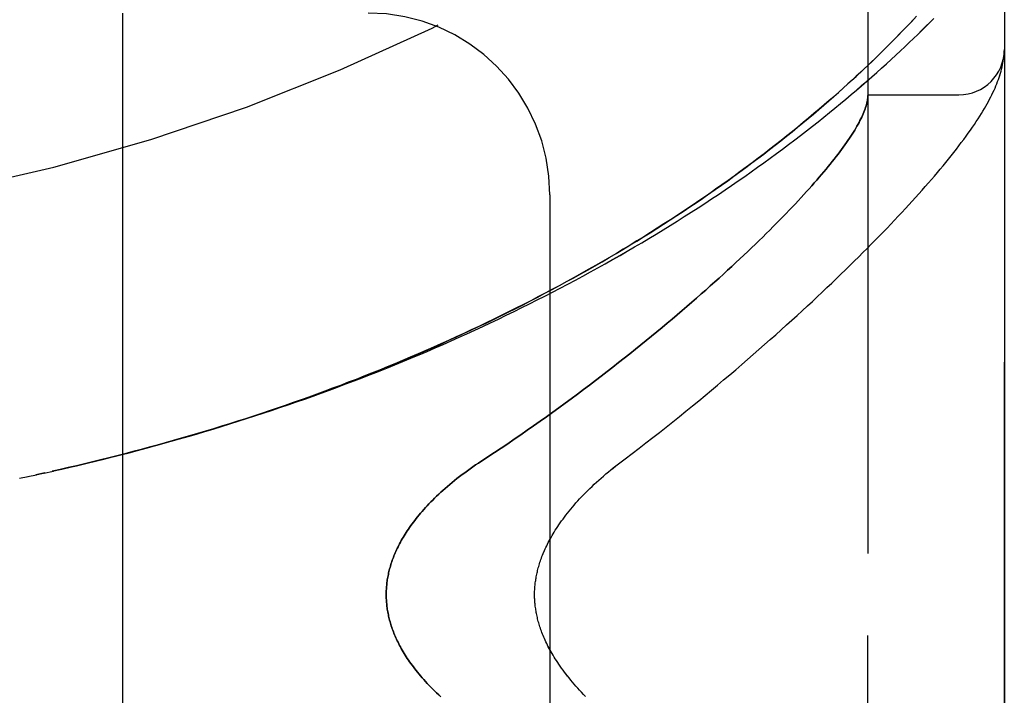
# Model space of a CAD drawing. Header units: inches. Extents: x 0 to 230, y 0 to 149.
# Tile 267 of 285: x 122.09 to 123.444, y 83.084 to 84.014. Entities that reach past the tile are written whole.
import ezdxf

# ---------------------------------------------------------------- set-up
doc = ezdxf.new("R2010")
doc.units = ezdxf.units.IN
doc.header["$LTSCALE"] = 12.648283
doc.header["$MEASUREMENT"] = 0
doc.linetypes.add('HIDDEN', pattern=[0.2, 0.1, -0.1])
doc.layers.add('LEFTHAND_DOOR_ASSEMBLY', color=7, linetype='CONTINUOUS')
doc.layers.add('RIGHTHAND_DOOR_ASSEMBLY', color=7, linetype='CONTINUOUS')

msp = doc.modelspace()

# ---------------------------------------------------------------- linework, layer by layer
at = {"layer": 'LEFTHAND_DOOR_ASSEMBLY', "color": 8, "linetype": 'HIDDEN'}
for p, q in [((123.2568, 81.9017), (123.2568, 84.5442)), ((123.4443, 82.2779), (123.4443, 84.1679)), ((122.2318, 84.0229), (122.2318, 82.4229)), ((123.3054, 83.9993), (123.3129, 84.007)), ((123.3129, 84.007), (123.32, 84.0146)), ((123.2976, 83.9912), (123.3054, 83.9993)), ((123.4436, 83.9624), (123.4437, 83.963)), ((123.4436, 83.9617), (123.4436, 83.9624)), ((123.4437, 83.963), (123.4438, 83.9637)), ((123.4438, 83.9637), (123.4439, 83.9644)), ((123.4439, 83.9651), (123.444, 83.9657)), ((123.4439, 83.9644), (123.4439, 83.9651)), ((123.444, 83.9664), (123.4441, 83.9671)), ((123.444, 83.9657), (123.444, 83.9664)), ((123.4441, 83.9671), (123.4441, 83.9678)), ((123.4433, 83.9595), (123.4434, 83.9606)), ((123.2568, 83.9104), (123.3818, 83.9104)), ((122.8193, 83.7729), (122.8193, 82.6729)), ((122.1348, 83.3926), (122.1481, 83.3955)), ((122.0902, 83.383), (122.1018, 83.3854)), ((122.1014, 83.3853), (122.1134, 83.3878)), ((122.1125, 83.3877), (122.125, 83.3904)), ((122.1236, 83.3901), (122.1366, 83.3929))]:
    msp.add_line(p, q, dxfattribs=at)
for points in [[(122.1481, 83.3955), (122.1597, 83.3982), (122.1713, 83.4009), (122.1829, 83.4037), (122.1945, 83.4065), (122.2061, 83.4093), (122.2177, 83.4122), (122.2293, 83.4151), (122.2409, 83.4181), (122.2524, 83.4212), (122.264, 83.4243), (122.2756, 83.4274), (122.2871, 83.4306), (122.2987, 83.4338), (122.3102, 83.4371), (122.3218, 83.4404), (122.3333, 83.4438), (122.3448, 83.4472), (122.3563, 83.4506), (122.3678, 83.4541), (122.3793, 83.4577), (122.3908, 83.4613), (122.4023, 83.465), (122.4137, 83.4687), (122.4252, 83.4724), (122.4366, 83.4762), (122.448, 83.4801), (122.4594, 83.484), (122.4708, 83.4879), (122.4822, 83.4919), (122.4935, 83.4959), (122.5049, 83.5), (122.5162, 83.5042), (122.5275, 83.5084), (122.5388, 83.5126), (122.5501, 83.5169), (122.5613, 83.5212), (122.5725, 83.5256), (122.5837, 83.53), (122.5949, 83.5345), (122.6061, 83.539), (122.6172, 83.5436), (122.6283, 83.5482), (122.6394, 83.5528), (122.6504, 83.5575), (122.6615, 83.5623), (122.6725, 83.5671), (122.6834, 83.5719), (122.6944, 83.5768), (122.7053, 83.5818), (122.7162, 83.5867), (122.727, 83.5918), (122.7378, 83.5968), (122.7486, 83.6019), (122.7594, 83.6071), (122.7701, 83.6123), (122.7808, 83.6176), (122.7914, 83.6229), (122.802, 83.6282), (122.8126, 83.6336), (122.8231, 83.639), (122.8336, 83.6444), (122.844, 83.6499), (122.8544, 83.6555), (122.8647, 83.661), (122.875, 83.6667), (122.8853, 83.6723), (122.8955, 83.678), (122.9056, 83.6837), (122.9157, 83.6895), (122.9258, 83.6953), (122.9358, 83.7011), (122.9457, 83.707), (122.9556, 83.7129), (122.9654, 83.7188), (122.9752, 83.7248), (122.9849, 83.7308), (122.9945, 83.7368), (123.0041, 83.7428), (123.0136, 83.7489), (123.0231, 83.755), (123.0325, 83.7611), (123.0418, 83.7672), (123.051, 83.7734), (123.0602, 83.7796), (123.0693, 83.7857), (123.0783, 83.792), (123.0873, 83.7982), (123.0962, 83.8044), (123.105, 83.8107), (123.1137, 83.8169), (123.1223, 83.8232), (123.1309, 83.8295), (123.1393, 83.8357), (123.1477, 83.842), (123.156, 83.8483), (123.1642, 83.8546), (123.1723, 83.8608), (123.1803, 83.8671), (123.1882, 83.8734), (123.196, 83.8796), (123.2038, 83.8859), (123.2114, 83.8921), (123.2189, 83.8983), (123.2264, 83.9045), (123.2337, 83.9107), (123.241, 83.9168), (123.2481, 83.9229), (123.2551, 83.929), (123.262, 83.9351), (123.2689, 83.9411), (123.2756, 83.9471), (123.2822, 83.9531), (123.2886, 83.959), (123.295, 83.9649), (123.3013, 83.9707), (123.3074, 83.9765), (123.3135, 83.9822), (123.3194, 83.9879), (123.3252, 83.9936), (123.3309, 83.9991), (123.3365, 84.0046), (123.342, 84.0101), (123.3473, 84.0155)], [(122.1459, 83.3951), (122.157, 83.3976), (122.1682, 83.4002), (122.1793, 83.4028), (122.1904, 83.4055), (122.2015, 83.4082), (122.2126, 83.411), (122.2237, 83.4138), (122.2348, 83.4167), (122.2459, 83.4196), (122.257, 83.4225), (122.2681, 83.4255), (122.2792, 83.4285), (122.2902, 83.4316), (122.3013, 83.4347), (122.3124, 83.4379), (122.3234, 83.4411), (122.3344, 83.4443), (122.3455, 83.4476), (122.3565, 83.451), (122.3675, 83.4544), (122.3785, 83.4578), (122.3895, 83.4613), (122.4005, 83.4648), (122.4114, 83.4684), (122.4224, 83.472), (122.4333, 83.4757), (122.4442, 83.4794), (122.4551, 83.4831), (122.466, 83.4869), (122.4769, 83.4907), (122.4877, 83.4946), (122.4986, 83.4986), (122.5094, 83.5025), (122.5202, 83.5066), (122.531, 83.5106), (122.5418, 83.5147), (122.5525, 83.5189), (122.5632, 83.5231), (122.5739, 83.5274), (122.5846, 83.5317), (122.5953, 83.536), (122.6059, 83.5404), (122.6165, 83.5448), (122.6271, 83.5493), (122.6377, 83.5538), (122.6482, 83.5584), (122.6587, 83.563), (122.6692, 83.5676), (122.6797, 83.5723), (122.6901, 83.5771), (122.7005, 83.5819), (122.7108, 83.5867), (122.7212, 83.5916), (122.7315, 83.5965), (122.7417, 83.6015), (122.752, 83.6065), (122.7622, 83.6115), (122.7723, 83.6166), (122.7825, 83.6217), (122.7925, 83.6269), (122.8026, 83.6321), (122.8126, 83.6374), (122.8226, 83.6427), (122.8325, 83.648), (122.8424, 83.6534), (122.8522, 83.6588), (122.862, 83.6642), (122.8718, 83.6697), (122.8815, 83.6753), (122.8911, 83.6808), (122.9007, 83.6864), (122.9103, 83.692), (122.9198, 83.6977), (122.9293, 83.7034), (122.9387, 83.7091), (122.948, 83.7149), (122.9573, 83.7207), (122.9665, 83.7265), (122.9757, 83.7324), (122.9848, 83.7383), (122.9939, 83.7442), (123.0028, 83.7501), (123.0118, 83.7561), (123.0206, 83.762), (123.0294, 83.768), (123.0381, 83.7741), (123.0468, 83.7801), (123.0554, 83.7862), (123.0639, 83.7922), (123.0723, 83.7983), (123.0807, 83.8044), (123.089, 83.8105), (123.0972, 83.8167), (123.1053, 83.8228), (123.1134, 83.8289), (123.1213, 83.8351), (123.1292, 83.8412), (123.137, 83.8473), (123.1447, 83.8535), (123.1523, 83.8596), (123.1599, 83.8657), (123.1673, 83.8718), (123.1746, 83.8779), (123.1819, 83.884), (123.189, 83.8901), (123.196, 83.8961), (123.2029, 83.9021), (123.2096, 83.9079), (123.2161, 83.9137), (123.2225, 83.9194), (123.2286, 83.925), (123.2346, 83.9304), (123.2404, 83.9357), (123.2459, 83.9409), (123.2513, 83.9459), (123.2566, 83.9509), (123.2617, 83.9557), (123.2666, 83.9605), (123.2714, 83.9651), (123.276, 83.9697), (123.2806, 83.9742), (123.285, 83.9786), (123.2893, 83.9829), (123.2976, 83.9912)], [(123.4441, 83.9678), (123.4441, 83.9682), (123.4442, 83.9686), (123.4442, 83.9689), (123.4442, 83.9693), (123.4442, 83.9697), (123.4442, 83.97), (123.4442, 83.9704), (123.4442, 83.9708), (123.4443, 83.9711), (123.4443, 83.9715), (123.4443, 83.9719), (123.4443, 83.9721)], [(122.9101, 83.3998), (122.9231, 83.4096), (122.9326, 83.4169), (122.9421, 83.4242), (122.9515, 83.4315), (122.9609, 83.4388), (122.9701, 83.4461), (122.9793, 83.4534), (122.9885, 83.4607), (122.9975, 83.4679), (123.0064, 83.4752), (123.0153, 83.4824), (123.0241, 83.4896), (123.0328, 83.4968), (123.0414, 83.5039), (123.0499, 83.5111), (123.0583, 83.5182), (123.0667, 83.5252), (123.0749, 83.5323), (123.0831, 83.5393), (123.0911, 83.5462), (123.0991, 83.5531), (123.1069, 83.56), (123.1147, 83.5668), (123.1224, 83.5736), (123.1299, 83.5804), (123.1374, 83.5871), (123.1448, 83.5938), (123.1521, 83.6004), (123.1593, 83.6069), (123.1664, 83.6134), (123.1734, 83.6199), (123.1803, 83.6263), (123.1871, 83.6327), (123.1938, 83.639), (123.2004, 83.6452), (123.2069, 83.6514), (123.2133, 83.6576), (123.2196, 83.6637), (123.2259, 83.6697), (123.232, 83.6757), (123.238, 83.6816), (123.244, 83.6875), (123.2498, 83.6933), (123.2556, 83.6991), (123.2612, 83.7048), (123.2668, 83.7105), (123.2723, 83.7161), (123.2777, 83.7216), (123.283, 83.7271), (123.2882, 83.7326), (123.2933, 83.738), (123.2984, 83.7433), (123.3033, 83.7486), (123.3082, 83.7538), (123.313, 83.759), (123.3176, 83.7641), (123.3223, 83.7692), (123.3268, 83.7742), (123.3312, 83.7792), (123.3356, 83.7842), (123.3398, 83.7891), (123.344, 83.7939), (123.3482, 83.7987), (123.3522, 83.8034), (123.3561, 83.8082), (123.36, 83.8128), (123.3638, 83.8174), (123.3675, 83.822), (123.3712, 83.8266), (123.3748, 83.8311), (123.3783, 83.8356), (123.3817, 83.8401), (123.3851, 83.8446), (123.3884, 83.849), (123.3916, 83.8533), (123.3946, 83.8576), (123.3976, 83.8617), (123.4004, 83.8658), (123.4031, 83.8697), (123.4057, 83.8736), (123.4081, 83.8773), (123.4105, 83.881), (123.4127, 83.8845), (123.4148, 83.888), (123.4168, 83.8914), (123.4188, 83.8947), (123.4206, 83.898), (123.4224, 83.9012), (123.4241, 83.9044), (123.4257, 83.9075), (123.4272, 83.9106), (123.4287, 83.9136), (123.4301, 83.9167), (123.4315, 83.9196), (123.4327, 83.9226), (123.434, 83.9256), (123.4351, 83.9285), (123.4362, 83.9314), (123.4372, 83.9343), (123.4382, 83.9372), (123.4391, 83.9401), (123.4399, 83.943), (123.4406, 83.9459), (123.4413, 83.9487), (123.4419, 83.9515), (123.4424, 83.9542), (123.4429, 83.9569), (123.4433, 83.9595)], [(123.4434, 83.9606), (123.4435, 83.961), (123.4436, 83.9617)], [(123.2568, 83.9094), (123.2568, 83.9092), (123.2567, 83.9089), (123.2567, 83.9085), (123.2567, 83.9082), (123.2567, 83.9078), (123.2566, 83.9073), (123.2566, 83.9069), (123.2566, 83.9064)], [(123.2566, 83.9064), (123.2563, 83.9046), (123.2561, 83.9028), (123.2557, 83.901), (123.2553, 83.8991), (123.2548, 83.8971), (123.2542, 83.8951), (123.2536, 83.8931), (123.2529, 83.891), (123.2521, 83.8889), (123.2512, 83.8867), (123.2503, 83.8844), (123.2493, 83.8821), (123.2482, 83.8798), (123.247, 83.8774), (123.2458, 83.875), (123.2445, 83.8725), (123.2431, 83.8699), (123.2416, 83.8673), (123.2401, 83.8647), (123.2385, 83.862), (123.2368, 83.8592), (123.235, 83.8564), (123.2332, 83.8536), (123.2313, 83.8507), (123.2293, 83.8477), (123.2272, 83.8447), (123.225, 83.8416), (123.2228, 83.8385), (123.2205, 83.8353), (123.2181, 83.8321), (123.2156, 83.8288), (123.2131, 83.8255), (123.2104, 83.8221), (123.2077, 83.8187), (123.2049, 83.8152), (123.202, 83.8116), (123.1991, 83.808), (123.196, 83.8044), (123.1929, 83.8006), (123.1897, 83.7969), (123.1864, 83.7931), (123.183, 83.7892), (123.1795, 83.7852), (123.176, 83.7813), (123.1723, 83.7772), (123.1686, 83.7731), (123.1648, 83.769), (123.1609, 83.7647), (123.1569, 83.7605), (123.1528, 83.7562), (123.1486, 83.7518), (123.1444, 83.7473), (123.14, 83.7429), (123.1356, 83.7383), (123.1311, 83.7337), (123.1265, 83.7291), (123.1218, 83.7244), (123.1169, 83.7196), (123.1121, 83.7148), (123.1071, 83.7099), (123.102, 83.705), (123.0968, 83.7), (123.0916, 83.695), (123.0862, 83.6899), (123.0807, 83.6848), (123.0752, 83.6796), (123.0696, 83.6744), (123.0638, 83.6691), (123.058, 83.6638), (123.0521, 83.6584), (123.0461, 83.653), (123.0399, 83.6475), (123.0337, 83.6419), (123.0274, 83.6364), (123.021, 83.6308), (123.0145, 83.6251), (123.0079, 83.6194), (123.0013, 83.6137), (122.9945, 83.6079), (122.9876, 83.602), (122.9806, 83.5962), (122.9736, 83.5903), (122.9664, 83.5843), (122.9592, 83.5784), (122.9519, 83.5724), (122.9444, 83.5663), (122.9369, 83.5603), (122.9293, 83.5542), (122.9217, 83.5481), (122.9139, 83.542), (122.906, 83.5358), (122.8981, 83.5296), (122.8901, 83.5235), (122.882, 83.5173), (122.8738, 83.5111), (122.8656, 83.5048), (122.8572, 83.4986), (122.8488, 83.4924), (122.8404, 83.4861), (122.8318, 83.4799), (122.8232, 83.4737), (122.8145, 83.4675), (122.8058, 83.4613), (122.797, 83.4551), (122.7882, 83.4489), (122.7793, 83.4427), (122.7703, 83.4366), (122.7613, 83.4305), (122.7523, 83.4244), (122.7432, 83.4184), (122.7341, 83.4124), (122.721, 83.4038)], [(122.721, 83.4038), (122.7171, 83.4012), (122.7133, 83.3986), (122.7096, 83.396), (122.7059, 83.3933), (122.7022, 83.3906), (122.6986, 83.3879), (122.6951, 83.3853), (122.6916, 83.3826), (122.6882, 83.3798), (122.6849, 83.3771), (122.6817, 83.3744), (122.6785, 83.3717), (122.6754, 83.369), (122.6723, 83.3663), (122.6693, 83.3636), (122.6665, 83.3609), (122.6636, 83.3583), (122.6609, 83.3556), (122.6582, 83.3529), (122.6556, 83.3503), (122.6531, 83.3477), (122.6506, 83.3451), (122.6483, 83.3425), (122.646, 83.34), (122.6437, 83.3374), (122.6415, 83.3349), (122.6394, 83.3324), (122.6374, 83.3299), (122.6354, 83.3274), (122.6335, 83.325), (122.6316, 83.3225), (122.6298, 83.3201), (122.6281, 83.3178), (122.6264, 83.3154), (122.6248, 83.313), (122.6233, 83.3107), (122.6218, 83.3084), (122.6203, 83.3061), (122.6189, 83.3039), (122.6176, 83.3016), (122.6163, 83.2994), (122.615, 83.2972), (122.6138, 83.295), (122.6126, 83.2928), (122.6115, 83.2907), (122.6105, 83.2886), (122.6094, 83.2864), (122.6084, 83.2843), (122.6075, 83.2823), (122.6066, 83.2802), (122.6057, 83.2781), (122.6049, 83.2761), (122.6041, 83.2741), (122.6033, 83.2721), (122.6026, 83.2701), (122.6019, 83.2681), (122.6013, 83.2661), (122.6007, 83.2641), (122.6001, 83.2622), (122.5995, 83.2603), (122.599, 83.2583), (122.5985, 83.2564), (122.598, 83.2545), (122.5976, 83.2526), (122.5972, 83.2507), (122.5968, 83.2488), (122.5964, 83.2469), (122.5961, 83.2451), (122.5958, 83.2432), (122.5955, 83.2413), (122.5953, 83.2395), (122.5951, 83.2376), (122.5949, 83.2358), (122.5947, 83.2339), (122.5946, 83.2321), (122.5945, 83.2303), (122.5944, 83.2284), (122.5943, 83.2266), (122.5943, 83.2248), (122.5943, 83.2229), (122.5943, 83.2211), (122.5943, 83.2193), (122.5944, 83.2174), (122.5945, 83.2156), (122.5946, 83.2138), (122.5947, 83.2119), (122.5949, 83.2101), (122.5951, 83.2083), (122.5953, 83.2064), (122.5955, 83.2046), (122.5958, 83.2027), (122.5961, 83.2008), (122.5964, 83.199), (122.5968, 83.1971), (122.5972, 83.1952), (122.5976, 83.1933), (122.598, 83.1914), (122.5985, 83.1895), (122.599, 83.1876), (122.5995, 83.1856), (122.6001, 83.1837), (122.6007, 83.1817), (122.6013, 83.1798), (122.6019, 83.1778), (122.6026, 83.1758), (122.6033, 83.1738), (122.6041, 83.1718), (122.6049, 83.1698), (122.6057, 83.1677), (122.6066, 83.1657), (122.6075, 83.1636), (122.6084, 83.1615), (122.6094, 83.1594), (122.6105, 83.1573), (122.6115, 83.1552), (122.6126, 83.153), (122.6138, 83.1509), (122.615, 83.1487), (122.6163, 83.1465), (122.6176, 83.1443), (122.6189, 83.142), (122.6203, 83.1397), (122.6218, 83.1375), (122.6233, 83.1352), (122.6248, 83.1328), (122.6264, 83.1305), (122.6281, 83.1281), (122.6298, 83.1257), (122.6316, 83.1233), (122.6335, 83.1209), (122.6354, 83.1185), (122.6374, 83.116), (122.6394, 83.1135), (122.6415, 83.111), (122.6437, 83.1085), (122.646, 83.1059), (122.6483, 83.1034), (122.6506, 83.1008), (122.6531, 83.0982), (122.6556, 83.0956), (122.6582, 83.0929), (122.6609, 83.0903), (122.6636, 83.0876), (122.6665, 83.0849), (122.6693, 83.0823)], [(122.8685, 83.0828), (122.8657, 83.0856), (122.863, 83.0885), (122.8603, 83.0913), (122.8577, 83.0942), (122.8552, 83.097), (122.8527, 83.0998), (122.8503, 83.1026), (122.848, 83.1054), (122.8457, 83.1082), (122.8435, 83.1109), (122.8414, 83.1137), (122.8394, 83.1164), (122.8374, 83.1191), (122.8354, 83.1217), (122.8336, 83.1244), (122.8318, 83.127), (122.8301, 83.1295), (122.8284, 83.1321), (122.8268, 83.1346), (122.8253, 83.137), (122.8238, 83.1395), (122.8224, 83.1419), (122.821, 83.1443), (122.8197, 83.1466), (122.8184, 83.1489), (122.8172, 83.1512), (122.8161, 83.1535), (122.815, 83.1558), (122.8139, 83.158), (122.8129, 83.1602), (122.8119, 83.1623), (122.811, 83.1644), (122.8101, 83.1665), (122.8093, 83.1686), (122.8085, 83.1706), (122.8078, 83.1726), (122.807, 83.1746), (122.8063, 83.1766), (122.8057, 83.1785), (122.8051, 83.1804), (122.8045, 83.1823), (122.804, 83.1842), (122.8034, 83.186), (122.803, 83.1879), (122.8025, 83.1897), (122.8021, 83.1915), (122.8017, 83.1932), (122.8013, 83.195), (122.8009, 83.1967), (122.8006, 83.1984), (122.8003, 83.2001), (122.8, 83.2018), (122.7998, 83.2035), (122.7995, 83.2052), (122.7993, 83.2068), (122.7991, 83.2084), (122.799, 83.2101), (122.7988, 83.2117), (122.7987, 83.2133), (122.7986, 83.2149), (122.7985, 83.2165), (122.7984, 83.2181), (122.7984, 83.2197), (122.7984, 83.2213), (122.7984, 83.2229), (122.7984, 83.2245), (122.7984, 83.2261), (122.7984, 83.2277), (122.7985, 83.2293), (122.7986, 83.2309), (122.7987, 83.2326), (122.7988, 83.2342), (122.799, 83.2358), (122.7991, 83.2374), (122.7993, 83.2391), (122.7995, 83.2407), (122.7998, 83.2424), (122.8, 83.2441), (122.8003, 83.2457), (122.8006, 83.2475), (122.8009, 83.2492), (122.8013, 83.2509), (122.8017, 83.2526), (122.8021, 83.2544), (122.8025, 83.2562), (122.803, 83.258), (122.8034, 83.2598), (122.804, 83.2617), (122.8045, 83.2635), (122.8051, 83.2654), (122.8057, 83.2673), (122.8063, 83.2693), (122.807, 83.2712), (122.8077, 83.2732), (122.8085, 83.2752), (122.8093, 83.2773), (122.8101, 83.2793), (122.811, 83.2814), (122.8119, 83.2836), (122.8129, 83.2857), (122.8139, 83.2879), (122.815, 83.2901), (122.8161, 83.2924), (122.8172, 83.2946), (122.8184, 83.2969), (122.8197, 83.2993), (122.821, 83.3016), (122.8224, 83.304), (122.8238, 83.3064), (122.8253, 83.3088), (122.8268, 83.3113), (122.8284, 83.3138), (122.8301, 83.3164), (122.8318, 83.3189), (122.8336, 83.3215), (122.8354, 83.3242), (122.8374, 83.3268), (122.8393, 83.3295), (122.8414, 83.3322), (122.8435, 83.3349), (122.8457, 83.3377), (122.848, 83.3405), (122.8503, 83.3432), (122.8527, 83.346), (122.8552, 83.3489), (122.8577, 83.3517), (122.8603, 83.3545), (122.863, 83.3574), (122.8657, 83.3603), (122.8685, 83.3631), (122.8714, 83.366), (122.8743, 83.3689), (122.8773, 83.3717), (122.8803, 83.3746), (122.8835, 83.3775), (122.8866, 83.3803), (122.8898, 83.3832), (122.8931, 83.386), (122.8964, 83.3888), (122.8998, 83.3916), (122.9032, 83.3943), (122.9066, 83.397), (122.9101, 83.3998)]]:
    msp.add_lwpolyline(points, dxfattribs=at)
for centre, radius, start, end in [((121.4443, 86.4981), 2.7751, 270, 316.1116), ((122.5693, 83.7729), 0.25, 0, 90), ((123.3818, 83.9729), 0.0625, 270, 360)]:
    msp.add_arc(centre, radius, start, end, dxfattribs=at)
at = {"layer": 'RIGHTHAND_DOOR_ASSEMBLY', "color": 8, "linetype": 'HIDDEN'}
for p, q in [((123.2568, 84.5442), (123.2568, 81.9017)), ((123.4443, 84.1679), (123.4443, 82.2779)), ((122.2318, 84.0229), (122.2318, 82.4229)), ((123.3236, 84.0184), (123.3166, 84.011)), ((123.3093, 84.0034), (123.3017, 83.9955)), ((123.3166, 84.011), (123.3093, 84.0034)), ((123.3017, 83.9955), (123.2937, 83.9873)), ((123.4436, 83.962), (123.4437, 83.9627)), ((123.4437, 83.9627), (123.4438, 83.9634)), ((123.4438, 83.9641), (123.4439, 83.9647)), ((123.4438, 83.9634), (123.4438, 83.9641)), ((123.4439, 83.9647), (123.444, 83.9654)), ((123.444, 83.9661), (123.4441, 83.9668)), ((123.444, 83.9654), (123.444, 83.9661)), ((123.4441, 83.9668), (123.4441, 83.9675)), ((123.4433, 83.9595), (123.4434, 83.9606)), ((123.4434, 83.9606), (123.4435, 83.9613)), ((123.4435, 83.9613), (123.4436, 83.962)), ((123.2568, 83.9104), (123.3818, 83.9104)), ((122.8193, 83.7729), (122.8193, 82.6729)), ((122.1481, 83.3955), (122.1348, 83.3926)), ((122.0902, 83.383), (122.1017, 83.3854)), ((122.1014, 83.3853), (122.1133, 83.3878)), ((122.1249, 83.3904), (122.1125, 83.3877)), ((122.1237, 83.3901), (122.1365, 83.3929))]:
    msp.add_line(p, q, dxfattribs=at)
for points in [[(122.1481, 83.3955), (122.1597, 83.3982), (122.1713, 83.4009), (122.1829, 83.4037), (122.1945, 83.4065), (122.2061, 83.4093), (122.2177, 83.4122), (122.2293, 83.4151), (122.2409, 83.4181), (122.2524, 83.4212), (122.264, 83.4243), (122.2756, 83.4274), (122.2871, 83.4306), (122.2987, 83.4338), (122.3102, 83.4371), (122.3218, 83.4404), (122.3333, 83.4438), (122.3448, 83.4472), (122.3563, 83.4506), (122.3678, 83.4541), (122.3793, 83.4577), (122.3908, 83.4613), (122.4023, 83.465), (122.4137, 83.4687), (122.4252, 83.4724), (122.4366, 83.4762), (122.448, 83.4801), (122.4594, 83.484), (122.4708, 83.4879), (122.4822, 83.4919), (122.4936, 83.496), (122.5049, 83.5), (122.5162, 83.5042), (122.5275, 83.5084), (122.5388, 83.5126), (122.5501, 83.5169), (122.5613, 83.5212), (122.5725, 83.5256), (122.5837, 83.53), (122.5949, 83.5345), (122.6061, 83.539), (122.6172, 83.5436), (122.6283, 83.5482), (122.6394, 83.5528), (122.6505, 83.5575), (122.6615, 83.5623), (122.6725, 83.5671), (122.6835, 83.5719), (122.6944, 83.5768), (122.7053, 83.5818), (122.7162, 83.5867), (122.7271, 83.5918), (122.7379, 83.5968), (122.7487, 83.602), (122.7594, 83.6071), (122.7701, 83.6123), (122.7808, 83.6176), (122.7914, 83.6229), (122.802, 83.6282), (122.8126, 83.6336), (122.8231, 83.639), (122.8336, 83.6444), (122.844, 83.6499), (122.8544, 83.6555), (122.8648, 83.6611), (122.8751, 83.6667), (122.8853, 83.6723), (122.8955, 83.678), (122.9057, 83.6837), (122.9158, 83.6895), (122.9258, 83.6953), (122.9358, 83.7011), (122.9457, 83.707), (122.9556, 83.7129), (122.9655, 83.7188), (122.9752, 83.7248), (122.9849, 83.7308), (122.9946, 83.7368), (123.0042, 83.7428), (123.0137, 83.7489), (123.0231, 83.755), (123.0325, 83.7611), (123.0418, 83.7672), (123.0511, 83.7734), (123.0602, 83.7796), (123.0693, 83.7858), (123.0784, 83.792), (123.0873, 83.7982), (123.0962, 83.8044), (123.105, 83.8107), (123.1137, 83.817), (123.1223, 83.8232), (123.1309, 83.8295), (123.1393, 83.8358), (123.1477, 83.8421), (123.156, 83.8483), (123.1642, 83.8546), (123.1723, 83.8609), (123.1803, 83.8671), (123.1882, 83.8734), (123.1961, 83.8796), (123.2038, 83.8859), (123.2114, 83.8921), (123.219, 83.8983), (123.2264, 83.9045), (123.2338, 83.9107), (123.241, 83.9169), (123.2481, 83.923), (123.2552, 83.9291), (123.2621, 83.9351), (123.2689, 83.9412), (123.2756, 83.9472), (123.2822, 83.9531), (123.2887, 83.959), (123.2951, 83.9649), (123.3013, 83.9707), (123.3075, 83.9765), (123.3135, 83.9823), (123.3194, 83.9879), (123.3252, 83.9936), (123.3309, 83.9992), (123.3365, 84.0047), (123.342, 84.0101), (123.3474, 84.0155)], [(123.2937, 83.9873), (123.2852, 83.9788), (123.2808, 83.9744), (123.2763, 83.9699), (123.2716, 83.9654), (123.2669, 83.9607), (123.2619, 83.956), (123.2569, 83.9512), (123.2517, 83.9462), (123.2463, 83.9412), (123.2407, 83.936), (123.235, 83.9307), (123.229, 83.9253), (123.2229, 83.9198), (123.2166, 83.9141), (123.2101, 83.9083), (123.2034, 83.9025), (123.1965, 83.8965), (123.1895, 83.8905), (123.1824, 83.8845), (123.1751, 83.8784), (123.1678, 83.8723), (123.1604, 83.8661), (123.1528, 83.86), (123.1452, 83.8539), (123.1375, 83.8477), (123.1297, 83.8416), (123.1218, 83.8355), (123.1139, 83.8293), (123.1058, 83.8232), (123.0977, 83.817), (123.0895, 83.8109), (123.0812, 83.8048), (123.0728, 83.7987), (123.0644, 83.7926), (123.0559, 83.7865), (123.0473, 83.7805), (123.0387, 83.7744), (123.0299, 83.7684), (123.0211, 83.7624), (123.0123, 83.7564), (123.0033, 83.7504), (122.9943, 83.7445), (122.9853, 83.7386), (122.9762, 83.7327), (122.967, 83.7268), (122.9578, 83.721), (122.9485, 83.7152), (122.9391, 83.7094), (122.9297, 83.7037), (122.9203, 83.698), (122.9108, 83.6923), (122.9012, 83.6867), (122.8916, 83.6811), (122.8819, 83.6755), (122.8722, 83.67), (122.8625, 83.6645), (122.8527, 83.659), (122.8428, 83.6536), (122.8329, 83.6482), (122.823, 83.6429), (122.813, 83.6376), (122.803, 83.6323), (122.793, 83.6271), (122.7829, 83.6219), (122.7727, 83.6168), (122.7626, 83.6117), (122.7524, 83.6067), (122.7421, 83.6017), (122.7319, 83.5967), (122.7216, 83.5918), (122.7112, 83.5869), (122.7008, 83.582), (122.6904, 83.5773), (122.68, 83.5725), (122.6696, 83.5678), (122.6591, 83.5631), (122.6486, 83.5585), (122.638, 83.554), (122.6274, 83.5494), (122.6169, 83.545), (122.6062, 83.5405), (122.5956, 83.5361), (122.5849, 83.5318), (122.5742, 83.5275), (122.5635, 83.5232), (122.5528, 83.519), (122.542, 83.5149), (122.5313, 83.5107), (122.5205, 83.5067), (122.5097, 83.5026), (122.4988, 83.4987), (122.488, 83.4947), (122.4771, 83.4908), (122.4662, 83.487), (122.4554, 83.4832), (122.4444, 83.4794), (122.4335, 83.4757), (122.4226, 83.4721), (122.4116, 83.4684), (122.4007, 83.4649), (122.3897, 83.4613), (122.3787, 83.4579), (122.3677, 83.4544), (122.3567, 83.451), (122.3456, 83.4477), (122.3346, 83.4444), (122.3236, 83.4411), (122.3125, 83.4379), (122.3014, 83.4348), (122.2904, 83.4316), (122.2793, 83.4286), (122.2682, 83.4255), (122.2571, 83.4225), (122.246, 83.4196), (122.2349, 83.4167), (122.2238, 83.4138), (122.2127, 83.411), (122.2016, 83.4083), (122.1905, 83.4055), (122.1793, 83.4029), (122.1682, 83.4002), (122.1571, 83.3976), (122.1459, 83.3951)], [(123.4441, 83.9675), (123.4441, 83.9678), (123.4441, 83.9682), (123.4442, 83.9686), (123.4442, 83.9689), (123.4442, 83.9693), (123.4442, 83.9697), (123.4442, 83.97), (123.4442, 83.9704), (123.4442, 83.9708), (123.4443, 83.9711), (123.4443, 83.9715), (123.4443, 83.9719)], [(122.9101, 83.3998), (122.9231, 83.4096), (122.9326, 83.4169), (122.9421, 83.4242), (122.9515, 83.4315), (122.9609, 83.4388), (122.9702, 83.4461), (122.9793, 83.4534), (122.9885, 83.4607), (122.9975, 83.4679), (123.0064, 83.4752), (123.0153, 83.4824), (123.0241, 83.4896), (123.0328, 83.4968), (123.0414, 83.5039), (123.0499, 83.5111), (123.0583, 83.5182), (123.0667, 83.5252), (123.0749, 83.5323), (123.0831, 83.5393), (123.0911, 83.5462), (123.0991, 83.5531), (123.1069, 83.56), (123.1147, 83.5668), (123.1224, 83.5736), (123.13, 83.5804), (123.1374, 83.5871), (123.1448, 83.5938), (123.1521, 83.6004), (123.1593, 83.6069), (123.1664, 83.6134), (123.1734, 83.6199), (123.1803, 83.6263), (123.1871, 83.6327), (123.1938, 83.639), (123.2004, 83.6452), (123.2069, 83.6514), (123.2133, 83.6576), (123.2196, 83.6637), (123.2259, 83.6697), (123.232, 83.6757), (123.238, 83.6816), (123.244, 83.6875), (123.2498, 83.6933), (123.2556, 83.6991), (123.2613, 83.7048), (123.2668, 83.7105), (123.2723, 83.7161), (123.2777, 83.7216), (123.283, 83.7271), (123.2882, 83.7326), (123.2933, 83.738), (123.2984, 83.7433), (123.3033, 83.7486), (123.3082, 83.7538), (123.313, 83.759), (123.3177, 83.7641), (123.3223, 83.7692), (123.3268, 83.7743), (123.3312, 83.7792), (123.3356, 83.7842), (123.3398, 83.7891), (123.344, 83.7939), (123.3482, 83.7987), (123.3522, 83.8035), (123.3561, 83.8082), (123.36, 83.8128), (123.3638, 83.8175), (123.3675, 83.822), (123.3712, 83.8266), (123.3748, 83.8311), (123.3783, 83.8356), (123.3817, 83.8401), (123.3851, 83.8446), (123.3884, 83.849), (123.3916, 83.8533), (123.3946, 83.8576), (123.3976, 83.8617), (123.4004, 83.8658), (123.4031, 83.8698), (123.4057, 83.8736), (123.4081, 83.8773), (123.4105, 83.881), (123.4127, 83.8845), (123.4148, 83.888), (123.4168, 83.8914), (123.4188, 83.8947), (123.4206, 83.898), (123.4224, 83.9012), (123.4241, 83.9044), (123.4257, 83.9075), (123.4272, 83.9106), (123.4287, 83.9136), (123.4301, 83.9167), (123.4315, 83.9197), (123.4328, 83.9226), (123.434, 83.9256), (123.4351, 83.9285), (123.4362, 83.9314), (123.4372, 83.9343), (123.4382, 83.9373), (123.4391, 83.9401), (123.4399, 83.943), (123.4406, 83.9459), (123.4413, 83.9487), (123.4419, 83.9515), (123.4424, 83.9542), (123.4429, 83.9569), (123.4433, 83.9595)], [(123.2566, 83.9064), (123.2566, 83.9069), (123.2566, 83.9073), (123.2567, 83.9078), (123.2567, 83.9082), (123.2567, 83.9085), (123.2567, 83.9089), (123.2568, 83.9092), (123.2568, 83.9094)], [(122.721, 83.4038), (122.7341, 83.4124), (122.7432, 83.4184), (122.7523, 83.4244), (122.7613, 83.4305), (122.7703, 83.4366), (122.7793, 83.4427), (122.7882, 83.4489), (122.797, 83.4551), (122.8058, 83.4613), (122.8145, 83.4675), (122.8232, 83.4737), (122.8318, 83.4799), (122.8404, 83.4861), (122.8488, 83.4924), (122.8572, 83.4986), (122.8656, 83.5048), (122.8738, 83.5111), (122.882, 83.5173), (122.8901, 83.5235), (122.8981, 83.5296), (122.906, 83.5358), (122.9139, 83.542), (122.9217, 83.5481), (122.9293, 83.5542), (122.9369, 83.5603), (122.9444, 83.5663), (122.9519, 83.5724), (122.9592, 83.5784), (122.9664, 83.5843), (122.9736, 83.5903), (122.9806, 83.5962), (122.9876, 83.602), (122.9945, 83.6079), (123.0013, 83.6137), (123.0079, 83.6194), (123.0145, 83.6251), (123.021, 83.6308), (123.0274, 83.6364), (123.0337, 83.6419), (123.0399, 83.6475), (123.0461, 83.653), (123.0521, 83.6584), (123.058, 83.6638), (123.0638, 83.6691), (123.0696, 83.6744), (123.0752, 83.6796), (123.0807, 83.6848), (123.0862, 83.6899), (123.0916, 83.695), (123.0968, 83.7), (123.102, 83.705), (123.1071, 83.7099), (123.1121, 83.7148), (123.1169, 83.7196), (123.1218, 83.7244), (123.1265, 83.7291), (123.1311, 83.7337), (123.1356, 83.7383), (123.14, 83.7429), (123.1444, 83.7473), (123.1486, 83.7518), (123.1528, 83.7562), (123.1569, 83.7605), (123.1609, 83.7647), (123.1648, 83.769), (123.1686, 83.7731), (123.1723, 83.7772), (123.176, 83.7813), (123.1795, 83.7852), (123.183, 83.7892), (123.1864, 83.7931), (123.1897, 83.7969), (123.1929, 83.8006), (123.196, 83.8044), (123.1991, 83.808), (123.202, 83.8116), (123.2049, 83.8152), (123.2077, 83.8187), (123.2104, 83.8221), (123.2131, 83.8255), (123.2156, 83.8288), (123.2181, 83.8321), (123.2205, 83.8353), (123.2228, 83.8385), (123.225, 83.8416), (123.2272, 83.8447), (123.2293, 83.8477), (123.2313, 83.8507), (123.2332, 83.8536), (123.235, 83.8564), (123.2368, 83.8592), (123.2385, 83.862), (123.2401, 83.8647), (123.2416, 83.8673), (123.2431, 83.8699), (123.2445, 83.8725), (123.2458, 83.875), (123.247, 83.8774), (123.2482, 83.8798), (123.2493, 83.8821), (123.2503, 83.8844), (123.2512, 83.8867), (123.2521, 83.8889), (123.2529, 83.891), (123.2536, 83.8931), (123.2542, 83.8951), (123.2548, 83.8971), (123.2553, 83.8991), (123.2557, 83.901), (123.2561, 83.9028), (123.2563, 83.9046), (123.2566, 83.9064)], [(122.6693, 83.0823), (122.6665, 83.0849), (122.6636, 83.0876), (122.6609, 83.0903), (122.6582, 83.0929), (122.6556, 83.0956), (122.6531, 83.0982), (122.6506, 83.1008), (122.6483, 83.1034), (122.646, 83.1059), (122.6437, 83.1085), (122.6415, 83.111), (122.6394, 83.1135), (122.6374, 83.116), (122.6354, 83.1185), (122.6335, 83.1209), (122.6316, 83.1233), (122.6298, 83.1257), (122.6281, 83.1281), (122.6264, 83.1305), (122.6248, 83.1328), (122.6233, 83.1352), (122.6218, 83.1375), (122.6203, 83.1397), (122.6189, 83.142), (122.6176, 83.1443), (122.6163, 83.1465), (122.615, 83.1487), (122.6138, 83.1509), (122.6126, 83.153), (122.6115, 83.1552), (122.6105, 83.1573), (122.6094, 83.1594), (122.6084, 83.1615), (122.6075, 83.1636), (122.6066, 83.1657), (122.6057, 83.1677), (122.6049, 83.1698), (122.6041, 83.1718), (122.6033, 83.1738), (122.6026, 83.1758), (122.6019, 83.1778), (122.6013, 83.1798), (122.6007, 83.1817), (122.6001, 83.1837), (122.5995, 83.1856), (122.599, 83.1876), (122.5985, 83.1895), (122.598, 83.1914), (122.5976, 83.1933), (122.5972, 83.1952), (122.5968, 83.1971), (122.5964, 83.199), (122.5961, 83.2008), (122.5958, 83.2027), (122.5955, 83.2046), (122.5953, 83.2064), (122.5951, 83.2083), (122.5949, 83.2101), (122.5947, 83.2119), (122.5946, 83.2138), (122.5945, 83.2156), (122.5944, 83.2174), (122.5943, 83.2193), (122.5943, 83.2211), (122.5943, 83.2229), (122.5943, 83.2248), (122.5943, 83.2266), (122.5944, 83.2284), (122.5945, 83.2303), (122.5946, 83.2321), (122.5947, 83.2339), (122.5949, 83.2358), (122.5951, 83.2376), (122.5953, 83.2395), (122.5955, 83.2413), (122.5958, 83.2432), (122.5961, 83.2451), (122.5964, 83.2469), (122.5968, 83.2488), (122.5972, 83.2507), (122.5976, 83.2526), (122.598, 83.2545), (122.5985, 83.2564), (122.599, 83.2583), (122.5995, 83.2603), (122.6001, 83.2622), (122.6007, 83.2641), (122.6013, 83.2661), (122.6019, 83.2681), (122.6026, 83.2701), (122.6033, 83.2721), (122.6041, 83.2741), (122.6049, 83.2761), (122.6057, 83.2781), (122.6066, 83.2802), (122.6075, 83.2823), (122.6084, 83.2843), (122.6094, 83.2864), (122.6105, 83.2886), (122.6115, 83.2907), (122.6126, 83.2928), (122.6138, 83.295), (122.615, 83.2972), (122.6163, 83.2994), (122.6176, 83.3016), (122.6189, 83.3039), (122.6203, 83.3061), (122.6218, 83.3084), (122.6233, 83.3107), (122.6248, 83.313), (122.6264, 83.3154), (122.6281, 83.3178), (122.6298, 83.3201), (122.6316, 83.3225), (122.6335, 83.325), (122.6354, 83.3274), (122.6374, 83.3299), (122.6394, 83.3324), (122.6415, 83.3349), (122.6437, 83.3374), (122.646, 83.34), (122.6483, 83.3425), (122.6506, 83.3451), (122.6531, 83.3477), (122.6556, 83.3503), (122.6582, 83.3529), (122.6609, 83.3556), (122.6636, 83.3583), (122.6665, 83.3609), (122.6693, 83.3636), (122.6723, 83.3663), (122.6754, 83.369), (122.6785, 83.3717), (122.6817, 83.3744), (122.6849, 83.3771), (122.6882, 83.3798), (122.6916, 83.3826), (122.6951, 83.3853), (122.6986, 83.3879), (122.7022, 83.3906), (122.7059, 83.3933), (122.7096, 83.396), (122.7133, 83.3986), (122.7171, 83.4012), (122.721, 83.4038)], [(122.8685, 83.0828), (122.8657, 83.0856), (122.863, 83.0885), (122.8603, 83.0913), (122.8577, 83.0942), (122.8552, 83.097), (122.8527, 83.0998), (122.8503, 83.1026), (122.848, 83.1054), (122.8457, 83.1082), (122.8435, 83.111), (122.8414, 83.1137), (122.8393, 83.1164), (122.8374, 83.1191), (122.8354, 83.1217), (122.8336, 83.1244), (122.8318, 83.127), (122.8301, 83.1295), (122.8284, 83.1321), (122.8268, 83.1346), (122.8253, 83.137), (122.8238, 83.1395), (122.8224, 83.1419), (122.821, 83.1443), (122.8197, 83.1466), (122.8184, 83.149), (122.8172, 83.1513), (122.8161, 83.1535), (122.815, 83.1558), (122.8139, 83.158), (122.8129, 83.1602), (122.8119, 83.1623), (122.811, 83.1644), (122.8101, 83.1665), (122.8093, 83.1686), (122.8085, 83.1706), (122.8077, 83.1727), (122.807, 83.1746), (122.8063, 83.1766), (122.8057, 83.1785), (122.8051, 83.1805), (122.8045, 83.1823), (122.804, 83.1842), (122.8034, 83.1861), (122.803, 83.1879), (122.8025, 83.1897), (122.8021, 83.1915), (122.8017, 83.1932), (122.8013, 83.195), (122.8009, 83.1967), (122.8006, 83.1984), (122.8003, 83.2001), (122.8, 83.2018), (122.7998, 83.2035), (122.7995, 83.2052), (122.7993, 83.2068), (122.7991, 83.2085), (122.799, 83.2101), (122.7988, 83.2117), (122.7987, 83.2133), (122.7986, 83.2149), (122.7985, 83.2165), (122.7984, 83.2182), (122.7984, 83.2198), (122.7984, 83.2213), (122.7984, 83.2229), (122.7984, 83.2245), (122.7984, 83.2261), (122.7984, 83.2277), (122.7985, 83.2293), (122.7986, 83.2309), (122.7987, 83.2326), (122.7988, 83.2342), (122.799, 83.2358), (122.7991, 83.2374), (122.7993, 83.2391), (122.7995, 83.2407), (122.7998, 83.2424), (122.8, 83.2441), (122.8003, 83.2458), (122.8006, 83.2475), (122.8009, 83.2492), (122.8013, 83.2509), (122.8017, 83.2527), (122.8021, 83.2544), (122.8025, 83.2562), (122.803, 83.258), (122.8034, 83.2598), (122.804, 83.2617), (122.8045, 83.2635), (122.8051, 83.2654), (122.8057, 83.2674), (122.8063, 83.2693), (122.807, 83.2712), (122.8078, 83.2732), (122.8085, 83.2752), (122.8093, 83.2773), (122.8101, 83.2794), (122.811, 83.2815), (122.8119, 83.2836), (122.8129, 83.2857), (122.8139, 83.2879), (122.815, 83.2901), (122.8161, 83.2924), (122.8172, 83.2946), (122.8184, 83.2969), (122.8197, 83.2993), (122.821, 83.3016), (122.8224, 83.304), (122.8238, 83.3064), (122.8253, 83.3088), (122.8268, 83.3113), (122.8284, 83.3138), (122.8301, 83.3164), (122.8318, 83.3189), (122.8336, 83.3215), (122.8354, 83.3242), (122.8374, 83.3268), (122.8394, 83.3295), (122.8414, 83.3322), (122.8435, 83.3349), (122.8457, 83.3377), (122.848, 83.3405), (122.8503, 83.3432), (122.8527, 83.3461), (122.8552, 83.3489), (122.8577, 83.3517), (122.8603, 83.3545), (122.863, 83.3574), (122.8657, 83.3603), (122.8685, 83.3631), (122.8714, 83.366), (122.8743, 83.3689), (122.8773, 83.3717), (122.8804, 83.3746), (122.8835, 83.3775), (122.8866, 83.3803), (122.8898, 83.3832), (122.8931, 83.386), (122.8964, 83.3888), (122.8998, 83.3916), (122.9032, 83.3943), (122.9066, 83.3971), (122.9101, 83.3998)]]:
    msp.add_lwpolyline(points, dxfattribs=at)
for centre, radius, start, end in [((121.4443, 86.4981), 2.7751, 270, 316.1116), ((122.5693, 83.7729), 0.25, 0, 90), ((123.3818, 83.9729), 0.0625, 270, 360)]:
    msp.add_arc(centre, radius, start, end, dxfattribs=at)

doc.saveas('drawing.dxf')
